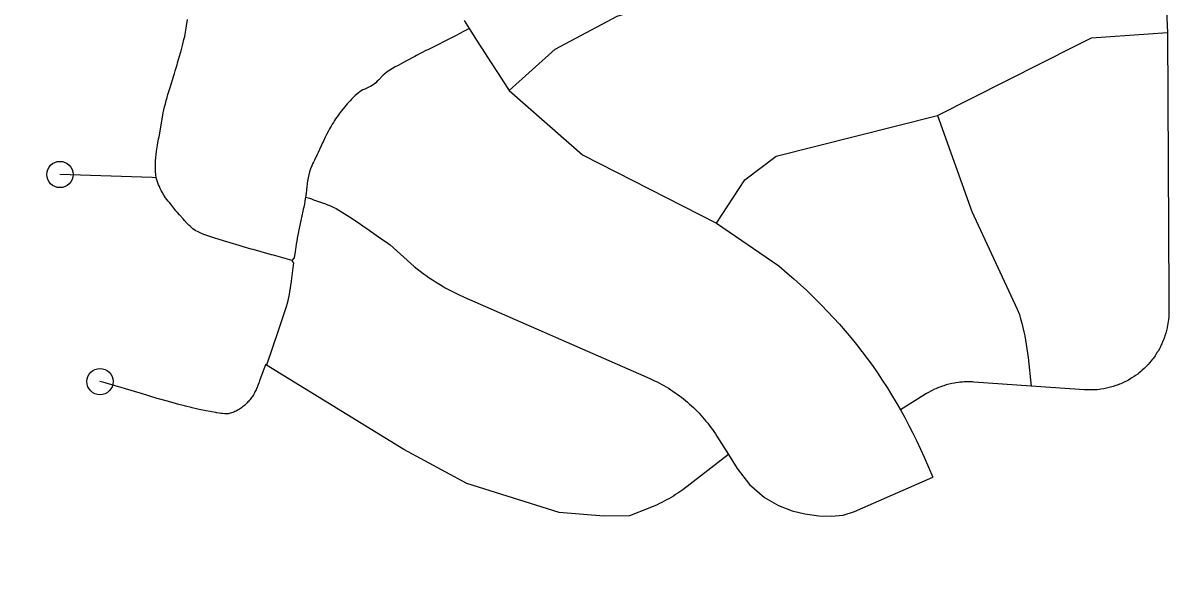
# Model space of a CAD drawing. Extents: x -19 to 366, y -4 to 359.
# Drawn here: x 143.5897 to 144.0044, y 194.6736 to 194.8723 of the extents above; entities that cross this region are included whole.
import ezdxf

# ---------------------------------------------------------------- set-up
doc = ezdxf.new("R2010")
doc.units = 0
doc.layers.add('R_Striping', color=7, linetype='Continuous')
doc.layers.add('Sheet Fence', color=7, linetype='Continuous')

msp = doc.modelspace()

# ---------------------------------------------------------------- linework, layer by layer
at = {"layer": 'R_Striping'}
for points in [[(143.982, 194.92815), (143.99265, 194.91981), (143.99953, 194.90761), (144.00135, 194.86892)], [(143.7645, 194.84806), (143.78113, 194.86292), (143.80339, 194.87483), (143.82203, 194.88039), (143.88551, 194.89119), (143.9038, 194.89893), (143.92814, 194.91419)], [(143.63761, 194.81676), (143.63744, 194.81787), (143.63733, 194.819), (143.63731, 194.81976), (143.63729, 194.82053), (143.63731, 194.8213), (143.63734, 194.82206), (143.63738, 194.82282), (143.63749, 194.82395), (143.6376, 194.82508), (143.63773, 194.82621), (143.63785, 194.82696), (143.63797, 194.82771), (143.63809, 194.82846), (143.63847, 194.83071), (143.63862, 194.83145), (143.63959, 194.83706), (143.63973, 194.83781), (143.64002, 194.8393), (143.64016, 194.84004), (143.64039, 194.84115), (143.64064, 194.84226), (143.64091, 194.84336), (143.64121, 194.84446), (143.64151, 194.84555), (143.64183, 194.84664), (143.64239, 194.84846), (143.64261, 194.84918), (143.64397, 194.85352), (143.64421, 194.85425), (143.64447, 194.85512), (143.64509, 194.85731), (143.6453, 194.85804), (143.64633, 194.86168), (143.64655, 194.86241), (143.64704, 194.86424), (143.64733, 194.86534), (143.64759, 194.86645), (143.64784, 194.86756), (143.64798, 194.8683), (143.64812, 194.86905), (143.64836, 194.87056), (143.64848, 194.87132), (143.64882, 194.87359)], [(143.74839, 194.87324), (143.74899, 194.87227), (143.75016, 194.8704)], [(143.75016, 194.8704), (143.74886, 194.86965), (143.74818, 194.8693), (143.74548, 194.86791), (143.7448, 194.86757), (143.7353, 194.86278), (143.73463, 194.86244), (143.73127, 194.8607), (143.73059, 194.86035), (143.72758, 194.85875), (143.72658, 194.85821), (143.7246, 194.85712), (143.7236, 194.85656), (143.72164, 194.85544), (143.72069, 194.85485), (143.71981, 194.85414), (143.71924, 194.85363), (143.71871, 194.85309), (143.71765, 194.85198), (143.7171, 194.85143), (143.71655, 194.85091), (143.71569, 194.85019), (143.71471, 194.84959), (143.71404, 194.84925), (143.71264, 194.84862), (143.71193, 194.8483), (143.71096, 194.84774), (143.71008, 194.84706), (143.70922, 194.84631), (143.70839, 194.84553), (143.70787, 194.84498), (143.70734, 194.84443), (143.70683, 194.84387), (143.70633, 194.84329), (143.70535, 194.84213), (143.70487, 194.84154), (143.70416, 194.84066), (143.70345, 194.83976), (143.70302, 194.83914), (143.70256, 194.83852), (143.70213, 194.83789), (143.70173, 194.83726), (143.70132, 194.83662), (143.70091, 194.83597), (143.70053, 194.83532), (143.69997, 194.83433), (143.69943, 194.83333), (143.69891, 194.83233), (143.6984, 194.83131), (143.69775, 194.82994), (143.69742, 194.82925), (143.69584, 194.82581), (143.69551, 194.82512), (143.6945, 194.82307), (143.69417, 194.82238), (143.69386, 194.82169), (143.69355, 194.82099), (143.69313, 194.81994), (143.69276, 194.81887), (143.69246, 194.81778), (143.69223, 194.81668), (143.69203, 194.81556), (143.69193, 194.81481), (143.69174, 194.8133), (143.69167, 194.81254), (143.6915, 194.81103), (143.69133, 194.80973)], [(143.75016, 194.8704), (143.75081, 194.86938), (143.75242, 194.86682), (143.75282, 194.86618), (143.75612, 194.86109), (143.75652, 194.86045), (143.76189, 194.85217), (143.76228, 194.85153), (143.7645, 194.84806)], [(143.91859, 194.83917), (143.9685, 194.86427), (143.97396, 194.86701), (144.00135, 194.86892)], [(144.00135, 194.86892), (144.00182, 194.7742), (144.00186, 194.76817), (144.00185, 194.76767), (144.00182, 194.76718), (144.00179, 194.76668), (144.0017, 194.76569), (144.00164, 194.76519), (144.00148, 194.7642), (144.0014, 194.76372), (144.00119, 194.76274), (144.00109, 194.76225), (144.00083, 194.76128), (144.00071, 194.76081), (144.0004, 194.75985), (144.00025, 194.75938), (143.9999, 194.75845), (143.9997, 194.75799), (143.99933, 194.75707), (143.9991, 194.75662), (143.99866, 194.75572), (143.99843, 194.75528), (143.99794, 194.75441), (143.99769, 194.75399), (143.99715, 194.75315), (143.99688, 194.75273), (143.99628, 194.75192), (143.99599, 194.75152), (143.99537, 194.75074), (143.99505, 194.75036), (143.99439, 194.74961), (143.99407, 194.74924), (143.99335, 194.74853), (143.99301, 194.74818), (143.99229, 194.74753), (143.99179, 194.7471), (143.99102, 194.74648), (143.99063, 194.74617), (143.98982, 194.74559), (143.9894, 194.74531), (143.98856, 194.74476), (143.98815, 194.7445), (143.98728, 194.744), (143.98684, 194.74376), (143.98595, 194.74331), (143.98551, 194.7431), (143.9846, 194.74269), (143.98413, 194.7425), (143.98319, 194.74214), (143.98273, 194.74198), (143.98179, 194.74167), (143.98132, 194.74153), (143.98036, 194.74127), (143.97986, 194.74116), (143.9789, 194.74095), (143.9784, 194.74086), (143.97741, 194.7407), (143.97692, 194.74064), (143.97593, 194.74053), (143.97543, 194.74049), (143.97444, 194.74044), (143.97394, 194.74043), (143.97294, 194.74043), (143.97245, 194.74044), (143.97145, 194.7405), (143.95237, 194.74183)], [(143.7645, 194.84806), (143.79091, 194.82503), (143.83911, 194.80039)], [(143.83911, 194.80039), (143.84935, 194.81599), (143.8606, 194.82449), (143.91859, 194.83917)], [(143.91859, 194.83917), (143.93095, 194.80464), (143.94725, 194.76944), (143.94807, 194.76751), (143.94852, 194.76599), (143.94892, 194.76447), (143.9493, 194.76293), (143.94965, 194.76139), (143.94998, 194.75985), (143.95029, 194.7583), (143.95055, 194.75674), (143.95081, 194.75518), (143.95102, 194.75362), (143.95121, 194.75205), (143.95237, 194.74183)], [(143.63761, 194.81676), (143.63612, 194.81681), (143.60298, 194.8179)], [(143.68635, 194.787), (143.68563, 194.7872), (143.6798, 194.78885), (143.67906, 194.78905), (143.67249, 194.7909), (143.67178, 194.79111), (143.6685, 194.79206), (143.6674, 194.79238), (143.66415, 194.79336), (143.66305, 194.7937), (143.65866, 194.79499), (143.65792, 194.79522), (143.6572, 194.79545), (143.65648, 194.79569), (143.65576, 194.79594), (143.65468, 194.79635), (143.65365, 194.79679), (143.65264, 194.79726), (143.65166, 194.79779), (143.65074, 194.79842), (143.64989, 194.79915), (143.64933, 194.79968), (143.64879, 194.80024), (143.64776, 194.80138), (143.64725, 194.80196), (143.64595, 194.80335), (143.64521, 194.80421), (143.64472, 194.8048), (143.64285, 194.80719), (143.64238, 194.80778), (143.64189, 194.80837), (143.64142, 194.80896), (143.64095, 194.80957), (143.64033, 194.81051), (143.63976, 194.81149), (143.63941, 194.81216), (143.63906, 194.81285), (143.63873, 194.81354), (143.63842, 194.81424), (143.63814, 194.81495), (143.63761, 194.81676)], [(143.69133, 194.80973), (143.69111, 194.8084), (143.6909, 194.80728), (143.69067, 194.80617), (143.69051, 194.80542), (143.69036, 194.80468), (143.68893, 194.79801), (143.68879, 194.79727), (143.68833, 194.79503), (143.68813, 194.79392), (143.68795, 194.7928), (143.68765, 194.79092), (143.68753, 194.79017), (143.68724, 194.78792), (143.68635, 194.787)], [(143.69133, 194.80973), (143.69276, 194.80935), (143.69348, 194.8091), (143.69419, 194.80884), (143.69491, 194.80859), (143.69707, 194.80784), (143.69778, 194.80758), (143.6985, 194.80731), (143.6992, 194.80704), (143.70025, 194.8066), (143.70129, 194.80613), (143.7023, 194.80562), (143.70328, 194.80506), (143.70425, 194.80449), (143.70521, 194.8039), (143.70618, 194.8033), (143.70714, 194.8027), (143.70809, 194.80208), (143.70966, 194.80103), (143.71029, 194.8006), (143.7128, 194.79888), (143.71341, 194.79844), (143.71839, 194.79494), (143.71899, 194.79451), (143.72088, 194.79321), (143.7218, 194.7926), (143.73042, 194.78482), (143.73146, 194.78397), (143.73253, 194.78314), (143.73362, 194.78233), (143.73471, 194.78154), (143.73582, 194.78077), (143.73696, 194.78002), (143.73809, 194.77928), (143.73925, 194.77857), (143.74041, 194.77788), (143.74159, 194.7772), (143.74277, 194.77655), (143.74397, 194.77592), (143.74517, 194.77531), (143.74637, 194.77472), (143.74837, 194.77382), (143.813, 194.7455), (143.81437, 194.74487), (143.81521, 194.7445), (143.81686, 194.74374), (143.81773, 194.74332), (143.81857, 194.74289), (143.81941, 194.74244), (143.82023, 194.74198), (143.82105, 194.74151), (143.82185, 194.74102), (143.82267, 194.74051), (143.82346, 194.73999), (143.82424, 194.73946), (143.82501, 194.73892), (143.82579, 194.73836), (143.82654, 194.73779), (143.82727, 194.73721), (143.82802, 194.73661), (143.82875, 194.736), (143.82945, 194.73538), (143.83016, 194.73474), (143.83084, 194.73409), (143.83152, 194.73343), (143.83218, 194.73276), (143.83284, 194.73208), (143.8335, 194.73138), (143.83412, 194.73068), (143.83475, 194.72996), (143.83534, 194.72923), (143.83596, 194.7285), (143.83653, 194.72775), (143.83709, 194.72699), (143.83766, 194.72622), (143.83821, 194.72545), (143.83873, 194.72466), (143.83925, 194.72386), (143.84342, 194.71726)], [(143.83911, 194.80039), (143.86155, 194.78505), (143.86456, 194.78245), (143.86694, 194.78039), (143.86931, 194.77829), (143.87162, 194.77615), (143.87357, 194.7743), (143.87694, 194.77097), (143.87911, 194.7687), (143.88127, 194.76639), (143.8834, 194.76404), (143.88546, 194.76166), (143.8875, 194.75924), (143.88947, 194.75678), (143.89141, 194.75429), (143.89331, 194.75177), (143.89519, 194.74922), (143.89699, 194.74663), (143.89875, 194.74401), (143.90047, 194.74136), (143.90213, 194.73868), (143.90378, 194.73598), (143.9053, 194.73334)], [(143.68635, 194.787), (143.68699, 194.78603), (143.6869, 194.78528), (143.68642, 194.78152), (143.68632, 194.78076), (143.6861, 194.77926), (143.68595, 194.77814), (143.68577, 194.77701), (143.68559, 194.77589), (143.68539, 194.77478), (143.68516, 194.77367), (143.68493, 194.77256), (143.68466, 194.77146), (143.68436, 194.77036), (143.68401, 194.76928), (143.68356, 194.76783), (143.68329, 194.76711), (143.68205, 194.76352), (143.68181, 194.7628), (143.68157, 194.76208), (143.67729, 194.74936)], [(143.67729, 194.74936), (143.67702, 194.74971), (143.67687, 194.74932), (143.67669, 194.74893), (143.67653, 194.74853), (143.67607, 194.74733), (143.67594, 194.74692), (143.67479, 194.74366), (143.67463, 194.74326), (143.67417, 194.74206), (143.67402, 194.74167), (143.67368, 194.74089), (143.67351, 194.74051), (143.67313, 194.73977), (143.67295, 194.7394), (143.67254, 194.73869), (143.67234, 194.73835), (143.67211, 194.73801), (143.67189, 194.73768), (143.67163, 194.73736), (143.67141, 194.73704), (143.67116, 194.73673), (143.67088, 194.73643), (143.67058, 194.73612), (143.67028, 194.73581), (143.66998, 194.7355), (143.66966, 194.7352), (143.66932, 194.7349), (143.66897, 194.73461), (143.66862, 194.73433), (143.66825, 194.73405), (143.66788, 194.73379), (143.66751, 194.73353), (143.66711, 194.73329), (143.66672, 194.73306), (143.66632, 194.73285), (143.66593, 194.73265), (143.6655, 194.73248), (143.66511, 194.73232), (143.66471, 194.73218), (143.66429, 194.73207), (143.66389, 194.73197), (143.66346, 194.73191), (143.66306, 194.73187), (143.66266, 194.73185), (143.66225, 194.73187), (143.66145, 194.73196), (143.66104, 194.73201), (143.65945, 194.73224), (143.65904, 194.7323), (143.65745, 194.73257), (143.65704, 194.73264), (143.65542, 194.73294), (143.65502, 194.73302), (143.65302, 194.73344), (143.65261, 194.73353), (143.65059, 194.73399), (143.65018, 194.73408), (143.64815, 194.73458), (143.64775, 194.73469), (143.64531, 194.73533), (143.64491, 194.73544), (143.64206, 194.73623), (143.64166, 194.73635), (143.63838, 194.7373), (143.63798, 194.73742), (143.63227, 194.73914), (143.63186, 194.73926), (143.62655, 194.74086), (143.62615, 194.74098), (143.62287, 194.74193), (143.62247, 194.74205), (143.61963, 194.74284), (143.61922, 194.74295), (143.61738, 194.74344)], [(143.84342, 194.71726), (143.82701, 194.70458), (143.82599, 194.70386), (143.8252, 194.70333), (143.82441, 194.70281), (143.82362, 194.7023), (143.82281, 194.70181), (143.82199, 194.70133), (143.82116, 194.70087), (143.82032, 194.70042), (143.81948, 194.69999), (143.81864, 194.69957), (143.81777, 194.69916), (143.81691, 194.69877), (143.81604, 194.6984), (143.81518, 194.69804), (143.80787, 194.6952), (143.79859, 194.69504), (143.78252, 194.69636), (143.74933, 194.70678), (143.72661, 194.71908), (143.67729, 194.74936)], [(143.95237, 194.74183), (143.93165, 194.74329), (143.93115, 194.74332), (143.93065, 194.74334), (143.92966, 194.74336), (143.92916, 194.74335), (143.92817, 194.74332), (143.92767, 194.74329), (143.92668, 194.7432), (143.92618, 194.74314), (143.92519, 194.74301), (143.9247, 194.74292), (143.92373, 194.74273), (143.92324, 194.74263), (143.92227, 194.74239), (143.92178, 194.74225), (143.92084, 194.74196), (143.92037, 194.7418), (143.91944, 194.74146), (143.91897, 194.74128), (143.91805, 194.74089), (143.91759, 194.74068), (143.9167, 194.74025), (143.91626, 194.74001), (143.91537, 194.73953), (143.9147, 194.73913), (143.9053, 194.73334)], [(143.9053, 194.73334), (143.90688, 194.73048), (143.90836, 194.72769), (143.9098, 194.72488), (143.91118, 194.72204), (143.91252, 194.71918), (143.91379, 194.71629), (143.91695, 194.70905)], [(143.84342, 194.71726), (143.84661, 194.71225), (143.85104, 194.70649), (143.85644, 194.70181), (143.86143, 194.69892), (143.86632, 194.69693), (143.8709, 194.69589), (143.8759, 194.69514), (143.8804, 194.69507), (143.88472, 194.69544), (143.88878, 194.69677), (143.89177, 194.6981), (143.91695, 194.70905)]]:
    msp.add_lwpolyline(points, dxfattribs=at)
for centre in [(143.60298, 194.8179), (143.61738, 194.74344)]:
    msp.add_circle(centre, 0.00473, dxfattribs=at)
at = {"layer": 'Sheet Fence'}
for points in [[(146.77834, 1.69699), (146.57878, 10.31313), (146.37852, 18.92942), (146.17757, 27.54584), (145.97591, 36.16241), (145.77356, 44.77911), (145.57052, 53.39596), (145.36679, 62.01295), (145.16236, 70.63008), (144.95724, 79.24735), (144.75142, 87.86477), (144.54492, 96.48232), (144.33773, 105.10002), (144.12986, 113.71787), (143.92129, 122.33585), (143.71204, 130.95398), (143.5021, 139.57225), (143.29148, 148.19067), (143.08018, 156.80923), (142.8682, 165.42794), (142.65553, 174.04679), (142.44218, 182.66579), (142.22816, 191.28493), (142.01345, 199.90421), (141.79807, 208.52365), (141.58202, 217.14322), (141.36528, 225.76295), (141.14788, 234.38282), (140.9298, 243.00284), (140.71105, 251.623), (140.49162, 260.24332), (140.27153, 268.86377), (140.05077, 277.48438), (139.82934, 286.10514), (139.60724, 294.72604), (139.38447, 303.34709), (139.16105, 311.96829), (138.93695, 320.58964), (138.7122, 329.21114), (138.48678, 337.83278), (138.2607, 346.45458)], [(0, 189.51617), (7.11214, 189.52059), (14.22427, 189.53386), (21.33637, 189.55597), (28.44845, 189.58693), (35.56048, 189.62672), (42.67245, 189.67537), (49.78436, 189.73285), (56.89619, 189.79918), (64.00793, 189.87436), (71.11958, 189.95838), (78.23111, 190.05124), (85.34253, 190.15294), (92.45381, 190.26349), (99.56495, 190.38288), (106.67593, 190.51112), (113.78675, 190.6482), (120.89739, 190.79412), (128.00785, 190.94888), (135.11811, 191.11248), (142.22816, 191.28493), (149.33799, 191.46621), (156.44759, 191.65634), (163.55694, 191.85531), (170.66605, 192.06312), (177.77489, 192.27977), (184.88345, 192.50526), (191.99173, 192.73959), (199.09971, 192.98276), (206.20739, 193.23477), (213.31474, 193.49561), (220.42177, 193.7653), (227.52845, 194.04382), (234.63479, 194.33118), (241.74076, 194.62738), (248.84635, 194.93241), (255.95157, 195.24628), (263.05638, 195.56898), (270.16079, 195.90052), (277.26478, 196.24089), (284.36834, 196.5901), (291.47147, 196.94814), (298.57414, 197.31501), (305.67635, 197.69072), (312.77809, 198.07525), (319.87934, 198.46862), (326.9801, 198.87082), (334.08035, 199.28185), (341.18009, 199.7017)]]:
    msp.add_spline(points, degree=3, dxfattribs=at)

doc.saveas('drawing.dxf')
